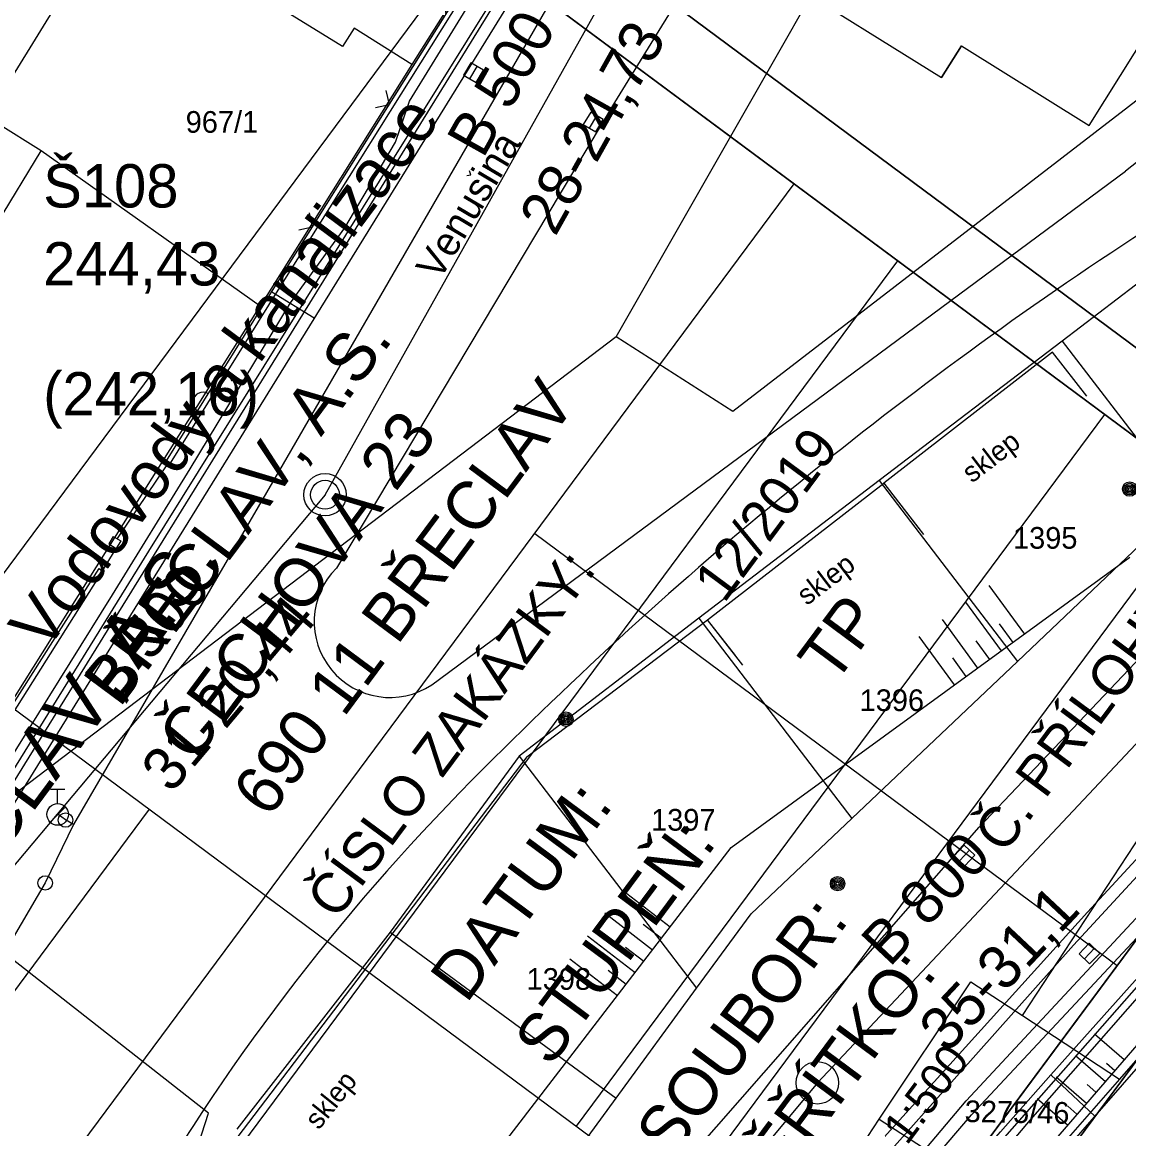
# Model space of a CAD drawing. Extents: x -601580 to 4, y -1204314 to 4.
# Drawn here: x -600235.86 to -600197.54, y -1203726.16 to -1203687.85 of the extents above; entities that cross this region are included whole.
import ezdxf

# ---------------------------------------------------------------- set-up
doc = ezdxf.new("R2010")
doc.units = 0
for name, color, linetype in [('00-INNOGY-NTL', 7, 'Continuous'), ('00-KN-HRANICE PARCEL', 7, 'Continuous'), ('00-KN-PARC. CISLA', 7, 'Continuous'), ('00-KN-VNITRNI KRESBA', 7, 'Continuous'), ('00-POLOHOPIS', 7, 'Continuous'), ('00-RAZÍTKO', 7, 'Continuous'), ('00-SITE KOM. KABEL', 7, 'Continuous'), ('00-VAK-KANAL-POTRUBI', 7, 'Continuous'), ('00-VAK-VODA-RAD IGIS', 7, 'Continuous'), ('Vrstva 25', 7, 'Continuous'), ('Vrstva 27', 7, 'Continuous'), ('Vrstva 28', 7, 'Continuous')]:
    doc.layers.add(name, color=color, linetype=linetype)

# ---------------------------------------------------------------- blocks, each defined once
blk = doc.blocks.new('6.30_58')
at = {"layer": 'Vrstva 27'}
blk.add_line((-0.25, 0), (0.25, 0), dxfattribs=at)
blk.add_lwpolyline([(-0.25, -0.25), (0.25, -0.25), (0.25, 0.25), (-0.25, 0.25)], close=True, dxfattribs=at)
blk = doc.blocks.new('6.30_60')
at = {"layer": 'Vrstva 27'}
blk.add_line((-0.25, 0), (0.25, 0), dxfattribs=at)
blk.add_lwpolyline([(-0.25, -0.249), (0.249, -0.25), (0.25, 0.249), (-0.249, 0.25)], close=True, dxfattribs=at)
blk = doc.blocks.new('6.01A_970')
at = {"layer": 'Vrstva 25'}
for radius in [0.25, 0.2, 0.15, 0.1, 0.05]:
    blk.add_circle((0, 0), radius, dxfattribs=at)
blk = doc.blocks.new('6.01A_974')
at = {"layer": 'Vrstva 25'}
for radius in [0.25, 0.2, 0.15, 0.1, 0.05]:
    blk.add_circle((0, 0), radius, dxfattribs=at)
blk = doc.blocks.new('6.01A_1050')
at = {"layer": 'Vrstva 25'}
for radius in [0.25, 0.2, 0.15, 0.1, 0.05]:
    blk.add_circle((0, 0), radius, dxfattribs=at)
blk = doc.blocks.new('6.30_150')
at = {"layer": 'Vrstva 27'}
blk.add_line((-0.25, 0), (0.25, 0), dxfattribs=at)
blk.add_lwpolyline([(-0.25, -0.25), (0.25, -0.25), (0.25, 0.25), (-0.25, 0.25)], close=True, dxfattribs=at)
blk = doc.blocks.new('6.30_152')
at = {"layer": 'Vrstva 27'}
blk.add_line((-0.25, 0), (0.25, 0), dxfattribs=at)
blk.add_lwpolyline([(-0.25, -0.25), (0.25, -0.25), (0.25, 0.25), (-0.25, 0.25)], close=True, dxfattribs=at)
blk = doc.blocks.new('6.14A_566')
at = {"layer": 'Vrstva 28'}
blk.add_circle((0, 0), 0.25, dxfattribs=at)
blk = doc.blocks.new('6.13_106')
at = {"layer": 'Vrstva 28'}
for p, q in [((-0.25, 0.875), (0.25, 0.875)), ((0, 0.375), (0, 0.875)), ((-0.258, -0.272), (0.272, 0.258))]:
    blk.add_line(p, q, dxfattribs=at)
blk.add_circle((0, 0), 0.375, dxfattribs=at)
blk = doc.blocks.new('6.14A_568')
at = {"layer": 'Vrstva 28'}
blk.add_circle((0, 0), 0.25, dxfattribs=at)
blk = doc.blocks.new('6.20_532')
at = {"layer": 'Vrstva 27'}
blk.add_circle((0, 0), 0.5, dxfattribs=at)

msp = doc.modelspace()

# ---------------------------------------------------------------- linework, layer by layer
for points in [[(-600250.091, -1203790.762), (-600248.083, -1203792.252), (-600185.471, -1203707.9), (-600304.712, -1203619.391), (-600367.324, -1203703.744), (-600365.317, -1203705.234)], [(-600248.601, -1203788.755), (-600188.969, -1203708.417), (-600304.195, -1203622.889), (-600363.827, -1203703.226)]]:
    msp.add_lwpolyline(points)
at = {"layer": '00-INNOGY-NTL'}
for points in [[(-600240.2, -1203720.25), (-600231.48, -1203706.17), (-600223.49, -1203693.36), (-600215.31, -1203680.24), (-600213.87, -1203677.91), (-600208.88, -1203669.89), (-600204.63, -1203662.71), (-600203.15, -1203660.33), (-600198.88, -1203653.48), (-600198.19, -1203652.37), (-600196.44, -1203649.71), (-600194.5, -1203646.75), (-600192.66, -1203646.1), (-600191.34, -1203644.27), (-600190.94, -1203641.91), (-600187.06, -1203637.49), (-600183.73, -1203633.69), (-600183.52, -1203633.46), (-600182, -1203631.75)], [(-600257.42, -1203794.26), (-600252.65, -1203787.45), (-600246.29, -1203778.38), (-600241.77, -1203772.46), (-600238.2, -1203767.81), (-600235.17, -1203767.48), (-600231.26, -1203762.71), (-600230.5, -1203761.78), (-600219.99, -1203748.93), (-600216.12, -1203744.12), (-600211.12, -1203737.91), (-600201.982, -1203727.073), (-600201.951, -1203727.036), (-600200.95, -1203725.85), (-600196.18, -1203720.42)]]:
    msp.add_lwpolyline(points, dxfattribs=at)
at = {"layer": '00-KN-HRANICE PARCEL'}
for p, q in [((-600162.74, -1203670.57), (-600199.85, -1203698.89)), ((-600236.19, -1203689.73), (-600226.69, -1203674.22)), ((-600218.49, -1203683.14), (-600222.37, -1203689.32)), ((-600222.37, -1203689.32), (-600227.62, -1203697.68)), ((-600235.2, -1203692.3), (-600237.06, -1203691.15)), ((-600227.62, -1203697.68), (-600235.2, -1203692.3)), ((-600240.17, -1203717.65), (-600227.62, -1203697.68)), ((-600215.29, -1203698.75), (-600240.17, -1203717.65)), ((-600199.85, -1203698.89), (-600206.19, -1203703.72)), ((-600199.85, -1203698.89), (-600195.59, -1203704.46)), ((-600206.19, -1203703.72), (-600212.43, -1203708.49)), ((-600206.19, -1203703.72), (-600201.4, -1203709.98)), ((-600201.4, -1203709.98), (-600195.59, -1203704.46)), ((-600212.43, -1203708.49), (-600218.65, -1203713.26)), ((-600212.43, -1203708.49), (-600207.14, -1203715.42)), ((-600207.14, -1203715.42), (-600201.4, -1203709.98)), ((-600218.65, -1203713.26), (-600223.12, -1203719.35)), ((-600218.65, -1203713.26), (-600212.51, -1203721.29)), ((-600223.12, -1203719.35), (-600228.43, -1203726.17)), ((-600223.12, -1203719.35), (-600215.3, -1203725.1)), ((-600195.05, -1203721.22), (-600197.87, -1203724.44)), ((-600215.3, -1203725.1), (-600212.51, -1203721.29)), ((-600201.22, -1203722.24), (-600197.87, -1203724.44)), ((-600197.87, -1203724.44), (-600200.69, -1203727.66)), ((-600220.49, -1203732.19), (-600215.3, -1203725.1)), ((-600214.37, -1203738.23), (-600206.19, -1203725.83)), ((-600206.19, -1203725.83), (-600201.64, -1203728.74))]:
    msp.add_line(p, q, dxfattribs=at)
for points in [[(-600215.29, -1203698.75), (-600203, -1203677.22), (-600195.14, -1203662.33), (-600194.85, -1203661.79)], [(-600222.37, -1203689.32), (-600224.37, -1203688.06), (-600224.77, -1203688.69), (-600227.56, -1203686.96), (-600227.17, -1203686.32), (-600229.29, -1203685.01), (-600225.42, -1203678.8), (-600218.49, -1203683.14)], [(-600181.89, -1203678.92), (-600182.92, -1203679.39), (-600190.78, -1203685.56), (-600211.25, -1203701.33), (-600215.29, -1203698.75)], [(-600201.22, -1203722.24), (-600196.38, -1203714.85), (-600194.48, -1203716.02)], [(-600212.51, -1203721.29), (-600210.62, -1203718.72), (-600207.14, -1203715.42)], [(-600206.19, -1203725.83), (-600203.01, -1203721.07), (-600201.22, -1203722.24)]]:
    msp.add_lwpolyline(points, dxfattribs=at)
at = {"layer": '00-KN-VNITRNI KRESBA'}
msp.add_line((-600237.91, -1203696.75), (-600235.2, -1203692.3), dxfattribs=at)
at = {"layer": '00-POLOHOPIS'}
for p, q in [((-600200.565, -1203657.379), (-600225.374, -1203697.491)), ((-600168.987, -1203670.189), (-600197.659, -1203693.013)), ((-600204.959, -1203673.768), (-600215.356, -1203690.63)), ((-600227.131, -1203697.053), (-600216.792, -1203680.554)), ((-600216.664, -1203680.632), (-600227.004, -1203697.133)), ((-600203.337, -1203688.665), (-600204.025, -1203689.768)), ((-600215.356, -1203690.63), (-600224.983, -1203706.757)), ((-600221.677, -1203710.792), (-600197.659, -1203693.013)), ((-600230.921, -1203703.134), (-600227.131, -1203697.054)), ((-600225.374, -1203697.491), (-600239.687, -1203720.623)), ((-600227.004, -1203697.133), (-600230.794, -1203703.213)), ((-600225.752, -1203698.101), (-600227.218, -1203697.194)), ((-600230.855, -1203703.176), (-600232.577, -1203705.729)), ((-600230.921, -1203703.134), (-600230.794, -1203703.213)), ((-600232.705, -1203705.652), (-600232.863, -1203705.916)), ((-600232.863, -1203705.916), (-600232.606, -1203706.07)), ((-600232.705, -1203705.652), (-600232.448, -1203705.806)), ((-600232.448, -1203705.806), (-600232.606, -1203706.07)), ((-600233.075, -1203706.85), (-600232.606, -1203706.07)), ((-600211.314, -1203716.424), (-600197.506, -1203706.372)), ((-600233.202, -1203706.77), (-600233.075, -1203706.85)), ((-600202.387, -1203707.348), (-600201.161, -1203709.033)), ((-600203.196, -1203707.936), (-600201.969, -1203709.621)), ((-600203.179, -1203725.199), (-600187.328, -1203708.145)), ((-600218.386, -1203713.281), (-600212.131, -1203708.537)), ((-600210.914, -1203710.107), (-600212.131, -1203708.537)), ((-600204.004, -1203708.525), (-600202.778, -1203710.21)), ((-600202.729, -1203715.724), (-600196.116, -1203708.755)), ((-600202.033, -1203708.684), (-600201.565, -1203709.327)), ((-600204.812, -1203709.114), (-600203.586, -1203710.798)), ((-600202.842, -1203709.272), (-600202.373, -1203709.915)), ((-600203.65, -1203709.861), (-600203.182, -1203710.504)), ((-600214.698, -1203729.363), (-600202.729, -1203715.724)), ((-600224.219, -1203733.223), (-600211.314, -1203716.424)), ((-600215.074, -1203717.898), (-600213.422, -1203719.168)), ((-600215.683, -1203718.691), (-600214.031, -1203719.961)), ((-600214.357, -1203719.079), (-600213.726, -1203719.564)), ((-600216.292, -1203719.484), (-600214.64, -1203720.754)), ((-600214.966, -1203719.872), (-600214.335, -1203720.357)), ((-600209.581, -1203735.255), (-600196.031, -1203719.844)), ((-600216.902, -1203720.277), (-600215.249, -1203721.547)), ((-600215.576, -1203720.665), (-600214.945, -1203721.15)), ((-600195.083, -1203720.741), (-600205.838, -1203733.151)), ((-600198.728, -1203722.874), (-600197.702, -1203723.763)), ((-600199.392, -1203723.621), (-600198.357, -1203724.519)), ((-600198.323, -1203723.886), (-600198.03, -1203724.141)), ((-600200.057, -1203724.368), (-600199.012, -1203725.274)), ((-600198.988, -1203724.633), (-600198.684, -1203724.897)), ((-600212.705, -1203736.466), (-600203.179, -1203725.199)), ((-600200.722, -1203725.116), (-600199.667, -1203726.03)), ((-600199.653, -1203725.38), (-600199.339, -1203725.652))]:
    msp.add_line(p, q, dxfattribs=at)
for points in [[(-600198.898, -1203678.235), (-600202.243, -1203676.19), (-600203.164, -1203675.626), (-600206.63, -1203681.293), (-600207.958, -1203683.455), (-600209.671, -1203686.249), (-600204.025, -1203689.768), (-600203.337, -1203688.665), (-600198.913, -1203691.433), (-600196.261, -1203687.194)], [(-600227.131, -1203697.053), (-600216.792, -1203680.554)], [(-600223.631, -1203690.808), (-600223.148, -1203690.698), (-600223.259, -1203690.215)], [(-600220.467, -1203693.162), (-600220.329, -1203693.137), (-600220.371, -1203693.003)], [(-600226.286, -1203695.045), (-600225.803, -1203694.935), (-600225.914, -1203694.452)], [(-600230.921, -1203703.134), (-600227.131, -1203697.054)], [(-600199.003, -1203700.798), (-600200.184, -1203699.274), (-600206.03, -1203703.806), (-600204.652, -1203705.583)], [(-600211.168, -1203709.779), (-600212.131, -1203708.537), (-600206.03, -1203703.806), (-600204.813, -1203705.376)], [(-600233.075, -1203706.85), (-600239.945, -1203717.716), (-600242.195, -1203718.273), (-600249.955, -1203713.557), (-600257.868, -1203708.836)], [(-600233.202, -1203706.77), (-600237.108, -1203712.891)], [(-600218.386, -1203713.281), (-600233.138, -1203732.658), (-600235.416, -1203740.296), (-600232.552, -1203741.15)], [(-600196.794, -1203731.134), (-600200.566, -1203727.852), (-600194.96, -1203721.429), (-600191.193, -1203724.717)]]:
    msp.add_lwpolyline(points, dxfattribs=at)
for centre, radius, start, end in [((-600120.423, -1203812.569), 140.247, 123.10258, 135.14916), ((-600229.598, -1203701.012), 0.35, 58.0624, 238.0624), ((-600223.128, -1203708.609), 2.621, 135.0501, 303.6076), ((-600166.874, -1203767.069), 75.227, 134.76583, 149.80277)]:
    msp.add_arc(centre, radius, start, end, dxfattribs=at)
at = {"layer": '00-RAZÍTKO'}
for p, q in [((-600265.665, -1203769.618), (-600209.13, -1203693.452)), ((-600262.081, -1203772.278), (-600205.546, -1203696.113)), ((-600216.668, -1203726.075), (-600198.377, -1203701.434)), ((-600213.084, -1203728.736), (-600194.793, -1203704.094)), ((-600218.109, -1203705.549), (-600203.772, -1203716.191)), ((-600238.621, -1203709.78), (-600207.259, -1203733.059)), ((-600269.697, -1203766.625), (-600231.453, -1203715.101))]:
    msp.add_line(p, q, dxfattribs=at)
for points in [[(-600492.548, -1203872.448), (-600304.712, -1203619.391), (-600185.471, -1203707.9), (-600373.307, -1203960.957)], [(-600489.051, -1203871.931), (-600304.195, -1203622.889), (-600188.969, -1203708.417), (-600373.825, -1203957.46)], [(-600188.969, -1203708.417), (-600246.123, -1203785.417), (-600325.417, -1203726.559), (-600268.263, -1203649.56)], [(-600188.969, -1203708.417), (-600246.123, -1203785.417), (-600310.751, -1203737.445), (-600253.597, -1203660.446)]]:
    msp.add_lwpolyline(points, close=True, dxfattribs=at)
for points in [[(-600276.866, -1203761.304), (-600220.331, -1203685.138)], [(-600203.772, -1203716.191), (-600197.948, -1203720.514)]]:
    msp.add_lwpolyline(points, dxfattribs=at)
at = {"layer": '00-SITE KOM. KABEL'}
for points in [[(-600238.73, -1203718.32), (-600229.65, -1203703.65), (-600215.97, -1203681.5), (-600208.47, -1203669.5), (-600202.43, -1203659.43), (-600198.13, -1203652.76), (-600191.9, -1203644.36), (-600182.08, -1203632.22), (-600175.22, -1203624.74), (-600171.57, -1203620.8), (-600170.9, -1203620.45), (-600170.66, -1203619.82), (-600162.89, -1203611.32), (-600154.76, -1203602.44), (-600154.39, -1203600.87), (-600148.06, -1203593.79)], [(-600242.68, -1203718.95), (-600241.74, -1203718.93), (-600240.13, -1203718.64), (-600238.61, -1203717.09), (-600232.73, -1203707.68), (-600230.04, -1203703.32), (-600226.57, -1203697.57), (-600224.69, -1203694.97), (-600222.94, -1203692.01), (-600222.45, -1203690.59), (-600217.67, -1203682.82), (-600215.89, -1203680.49), (-600212.84, -1203675.43)], [(-600235.23, -1203765.23), (-600223.43, -1203750.25), (-600212.32, -1203736.6), (-600202.99, -1203725.68), (-600196.77, -1203719.02), (-600187.09, -1203708.46), (-600170.81, -1203691.52)], [(-600232.73, -1203707.68), (-600230.04, -1203703.32)], [(-600188.97, -1203711.84), (-600192.3, -1203715.29), (-600196.62, -1203720.28), (-600197.32, -1203721.03), (-600200.25, -1203724.29)], [(-600235.23, -1203765.23), (-600240.65, -1203761.08), (-600241.86, -1203760.15), (-600241.91, -1203759.91), (-600241.01, -1203757.3), (-600238.98, -1203751.29), (-600237.59, -1203746.58), (-600234.99, -1203737.4), (-600233.35, -1203732.5), (-600229.76, -1203726.69), (-600229.41, -1203725.62), (-600238.73, -1203718.32)], [(-600200.25, -1203724.29), (-600197.32, -1203721.03)], [(-600207.04, -1203732.05), (-600203.2, -1203727.65), (-600201.99, -1203726.27), (-600200.25, -1203724.29)], [(-600198.72, -1203725.72), (-600200.25, -1203724.29)]]:
    msp.add_lwpolyline(points, dxfattribs=at)
at = {"layer": '00-VAK-KANAL-POTRUBI'}
for points in [[(-600225.375, -1203704.212), (-600213.29, -1203682.64)], [(-600187.002, -1203701.892), (-600208.328, -1203724.57)], [(-600225.375, -1203704.212), (-600238.521, -1203719.864)], [(-600208.328, -1203724.57), (-600226.598, -1203746.498)]]:
    msp.add_lwpolyline(points, dxfattribs=at)
for centre in [(-600225.375, -1203704.212), (-600208.328, -1203724.57)]:
    msp.add_circle(centre, 0.735, dxfattribs=at)
at = {"layer": '00-VAK-VODA-RAD IGIS'}
for points in [[(-600071.063, -1203584.227), (-600074.02, -1203587.57), (-600082.15, -1203596.33), (-600094.8, -1203609.48), (-600107.54, -1203622.42), (-600119.79, -1203635.42), (-600132.13, -1203648.68), (-600144.62, -1203661.82), (-600157.22, -1203674.96), (-600169.87, -1203688), (-600178.36, -1203696.67), (-600190.86, -1203709.88), (-600198.98, -1203718.66), (-600207.1, -1203727.65), (-600215.03, -1203736.89), (-600226.38, -1203750.64), (-600226.92, -1203751.09)], [(-600070.963, -1203585.101), (-600075.43, -1203589.86), (-600083, -1203597.91), (-600095.42, -1203610.79), (-600108.07, -1203623.63), (-600120.6, -1203636.97), (-600132.94, -1203650.15), (-600145.14, -1203663.11), (-600157.9, -1203676.31), (-600170.46, -1203689.24), (-600178.64, -1203697.86), (-600191.3, -1203710.97), (-600199.46, -1203719.8), (-600207.54, -1203728.87), (-600215.34, -1203737.96), (-600219.35, -1203742.8)], [(-600189.723, -1203643.886), (-600209.039, -1203672.378), (-600226.824, -1203703.137), (-600234.083, -1203715.623)], [(-600234.083, -1203715.623), (-600234.361, -1203715.471), (-600234.617, -1203715.281)], [(-600234.083, -1203715.623), (-600235.063, -1203717.65)], [(-600235.063, -1203717.65), (-600237.019, -1203720.962)]]:
    msp.add_lwpolyline(points, dxfattribs=at)

# ---------------------------------------------------------------- block references
at = {"layer": '00-POLOHOPIS'}
for name, p, xscale, yscale, rotation in [('6.30_152', (-600220.234, -1203689.601), 0.99999884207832, 0.9999988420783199, 59.22517316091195), ('6.30_150', (-600216.089, -1203691.308), 0.99999884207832, 0.9999988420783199, 59.22517316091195), ('6.20_532', (-600225.375, -1203704.212), 0.9999987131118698, 0.9999987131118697, -117.74316920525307), ('6.01A_974', (-600197.513, -1203704.016), 1.00000005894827, 1.00000005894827, 46.04541981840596), ('6.30_58', (-600203.233, -1203716.701), 0.99999929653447, 0.9999992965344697, 47.453135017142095), ('6.01A_970', (-600207.627, -1203717.676), 1.00000005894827, 1.00000005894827, 46.04541981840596), ('6.30_60', (-600198.906, -1203720.094), 1.00000005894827, 1.00000005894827, 46.04541981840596)]:
    msp.add_blockref(name, p, dxfattribs=dict(at, xscale=xscale, yscale=yscale, rotation=rotation))
at = {"layer": '00-POLOHOPIS', "rotation": -90.00000000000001}
msp.add_blockref('6.01A_1050', (-600217.033, -1203711.982), dxfattribs=at)
at = {"layer": '00-POLOHOPIS'}
for name, p in [('6.13_106', (-600234.632, -1203715.279)), ('6.14A_566', (-600234.359, -1203715.473)), ('6.14A_568', (-600235.063, -1203717.65))]:
    msp.add_blockref(name, p, dxfattribs=at)

# ---------------------------------------------------------------- texts
at = {"layer": '00-KN-PARC. CISLA'}
for s, p in [('967/1', (-600230.199, -1203691.68)), ('1395', (-600201.555, -1203706.08)), ('1396', (-600206.865, -1203711.7)), ('1397', (-600214.085, -1203715.84)), ('1398', (-600218.395, -1203721.35))]:
    msp.add_text(s, height=0.75, dxfattribs=at).set_placement(p)
msp.add_text('3275/46', height=0.75, rotation=359, dxfattribs=at).set_placement((-600203.232, -1203725.927))
at = {"layer": '00-POLOHOPIS'}
for s, height, rotation, p in [('Venusina', 1, 59.3431, (-600221.412, -1203696.834)), ('sklep', 0.7, 37.3148, (-600202.978, -1203703.828)), ('sklep', 0.7, 37.3148, (-600208.696, -1203708.069)), ('sklep', 0.7, 51.3024, (-600225.593, -1203726.226))]:
    msp.add_text(s, height=height, rotation=rotation, dxfattribs=at).set_placement(p)
at = {"layer": '00-RAZÍTKO'}
for s, height, p in [('Vodovody a kanalizace ', 1.6739, (-600235.065, -1203709.701)), ('BŘECLAV, A.S.', 1.6739, (-600232.485, -1203711.616)), ('690 11 BŘECLAV', 1.6739, (-600227.324, -1203715.447)), ('ČECHOVA 23', 1.6739, (-600229.904, -1203713.531)), ('12/2019', 1.395, (-600211.559, -1203708.001)), ('VODOVODY A KANALIZACE BŘECLAV, A.S.', 1.89879, (-600260.179, -1203748.477)), ('ČÍSLO ZAKÁZKY:', 1.39492, (-600224.972, -1203718.966)), ('Č. PŘÍLOHY:', 1.39492, (-600201.863, -1203716.687)), ('TP', 1.6739, (-600207.741, -1203710.822)), ('DATUM:', 1.6739, (-600220.479, -1203721.857)), ('STUPEŇ:', 1.6739, (-600217.57, -1203724.064)), ('SOUBOR:', 1.6739, (-600213.363, -1203727.252)), ('MĚŘÍTKO:', 1.6739, (-600210.596, -1203729.467)), ('1:500', 1.1067, (-600205.23, -1203726.765))]:
    msp.add_text(s, height=height, rotation=53.4147, dxfattribs=at).set_placement(p)
at = {"layer": '00-VAK-KANAL-POTRUBI'}
for s, rotation, p in [('B 500', 60.74, (-600219.905, -1203692.606)), ('28-24,73', 60.74, (-600217.405, -1203695.304)), ('B 500', 49.97, (-600232.648, -1203711.472)), ('31-20,44', 49.97, (-600230.696, -1203714.589)), ('B 800', 46.76, (-600205.831, -1203720.6)), ('35-31,1', 46.76, (-600203.832, -1203723.586))]:
    msp.add_text(s, height=1.5, rotation=rotation, dxfattribs=at).set_placement(p)
for s, p in [('Š108', (-600235.133, -1203694.267)), ('244,43 ', (-600235.133, -1203696.967)), ('(242,16)', (-600235.133, -1203701.467))]:
    msp.add_text(s, height=1.5, dxfattribs=at).set_placement(p)

doc.saveas('drawing.dxf')
